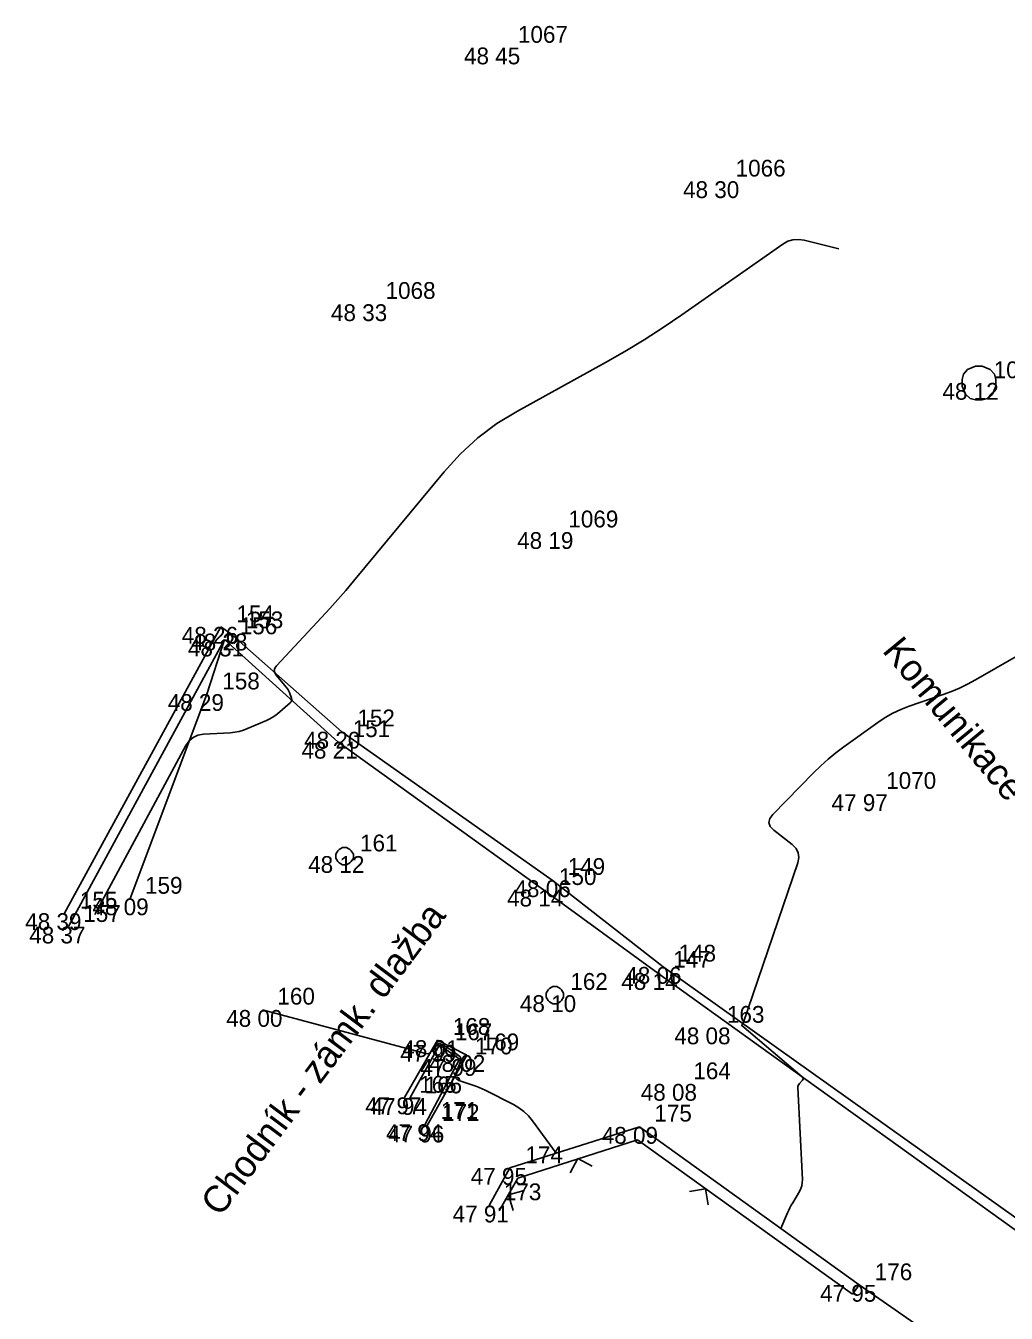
# Model space of a CAD drawing. Extents: x -702257 to -701487, y -1009871 to -1008841.
# Drawn here: x -701787.53 to -701772.93, y -1009021.05 to -1009001.9 of the extents above; entities that cross this region are included whole.
import ezdxf

# ---------------------------------------------------------------- set-up
doc = ezdxf.new("R2010")
doc.units = 0
for name, color, linetype in [('Ex_Major Contours', 7, 'Continuous'), ('Ex_Minor Contours', 7, 'Continuous'), ('Z_body', 7, 'Continuous'), ('Z_body_cisla', 7, 'Continuous'), ('Z_body_vysky_redukovane', 7, 'Continuous'), ('Z_komunikace', 7, 'Continuous'), ('Z_obruba', 7, 'Continuous'), ('Z_ploty', 7, 'Continuous'), ('Z_ploty_znacky', 7, 'Continuous'), ('Z_popisy', 7, 'Continuous'), ('Z_rozhranni', 7, 'Continuous'), ('Z_site_kanalizace_znaky', 7, 'Continuous'), ('Z_site_vodovod_znaky', 7, 'Continuous'), ('Z_vstupy', 7, 'Continuous')]:
    doc.layers.add(name, color=color, linetype=linetype)

# ---------------------------------------------------------------- blocks, each defined once
blk = doc.blocks.new('POINT_DISPLAY')
blk.add_line((0, 0), (0, 0))
blk = doc.blocks.new('Z614')
for p, q in [((-0.13, 0.03), (-0.1, 0.08)), ((-0.13, -0.03), (-0.13, 0.03)), ((-0.1, 0.08), (-0.08, 0.1)), ((-0.08, 0.1), (-0.03, 0.13)), ((-0.03, 0.13), (0.03, 0.13)), ((0.03, 0.13), (0.08, 0.1)), ((0.08, 0.1), (0.1, 0.08)), ((0.1, 0.08), (0.13, 0.03)), ((0.13, 0.03), (0.13, -0.03)), ((-0.1, -0.08), (-0.13, -0.03)), ((-0.08, -0.1), (-0.1, -0.08)), ((-0.03, -0.13), (-0.08, -0.1)), ((0.03, -0.13), (-0.03, -0.13)), ((0.08, -0.1), (0.03, -0.13)), ((0.1, -0.08), (0.08, -0.1)), ((0.13, -0.03), (0.1, -0.08))]:
    blk.add_line(p, q)
blk = doc.blocks.new('Z212')
for p, q in [((-0.17, 0.17), (0, 0)), ((0, 0), (0.17, 0.17))]:
    blk.add_line(p, q)
blk = doc.blocks.new('Z620')
for p, q in [((-0.23, 0.13), (-0.17, 0.2)), ((-0.17, 0.2), (-0.05, 0.25)), ((-0.05, 0.25), (0.05, 0.25)), ((0.05, 0.25), (0.17, 0.2)), ((0.17, 0.2), (0.23, 0.13)), ((-0.25, 0.05), (-0.23, 0.13)), ((-0.25, -0.05), (-0.25, 0.05)), ((0.23, 0.13), (0.25, 0.05)), ((0.25, 0.05), (0.25, -0.05)), ((-0.2, -0.17), (-0.25, -0.05)), ((-0.13, -0.23), (-0.2, -0.17)), ((0.2, -0.17), (0.13, -0.23)), ((0.25, -0.05), (0.2, -0.17)), ((-0.05, -0.25), (-0.13, -0.23)), ((0.05, -0.25), (-0.05, -0.25)), ((0.13, -0.23), (0.05, -0.25))]:
    blk.add_line(p, q)

msp = doc.modelspace()

# ---------------------------------------------------------------- linework, layer by layer
at = {"layer": 'Ex_Major Contours'}
for points in [[(-701771.236, -1009010.394), (-701773.392, -1009011.63), (-701773.509, -1009011.694), (-701773.628, -1009011.751), (-701773.749, -1009011.803), (-701773.874, -1009011.848), (-701774.377, -1009012.02), (-701774.5, -1009012.067), (-701774.619, -1009012.123), (-701774.734, -1009012.188), (-701774.844, -1009012.261), (-701775.352, -1009012.625), (-701775.471, -1009012.714), (-701775.585, -1009012.808), (-701775.695, -1009012.907), (-701775.801, -1009013.011), (-701776.408, -1009013.632), (-701776.453, -1009013.693), (-701776.465, -1009013.752), (-701776.445, -1009013.809), (-701776.393, -1009013.864), (-701776.118, -1009014.079), (-701776.061, -1009014.137), (-701776.028, -1009014.201), (-701776.02, -1009014.273), (-701776.036, -1009014.352), (-701776.847, -1009016.738), (-701776.849, -1009016.742), (-701776.851, -1009016.745), (-701776.853, -1009016.749), (-701776.856, -1009016.752), (-701776.868, -1009016.763), (-701776.87, -1009016.765), (-701776.871, -1009016.768), (-701776.87, -1009016.771), (-701776.868, -1009016.773), (-701775.969, -1009017.533), (-701775.959, -1009017.545), (-701775.955, -1009017.557), (-701775.957, -1009017.569), (-701775.966, -1009017.582), (-701776.012, -1009017.634), (-701776.022, -1009017.648), (-701776.029, -1009017.662), (-701776.033, -1009017.678), (-701776.033, -1009017.695), (-701775.967, -1009019.063), (-701775.968, -1009019.109), (-701775.975, -1009019.154), (-701775.99, -1009019.196), (-701776.01, -1009019.238), (-701776.111, -1009019.407), (-701776.132, -1009019.444), (-701776.152, -1009019.481), (-701776.171, -1009019.519), (-701776.188, -1009019.558), (-701776.288, -1009019.791)], [(-701784, -1009016.54), (-701781.577, -1009017.188), (-701781.551, -1009017.192), (-701781.527, -1009017.188), (-701781.507, -1009017.177), (-701781.488, -1009017.158), (-701781.412, -1009017.059), (-701781.398, -1009017.046), (-701781.382, -1009017.039), (-701781.365, -1009017.039), (-701781.347, -1009017.046), (-701781.271, -1009017.089), (-701781.252, -1009017.1), (-701781.234, -1009017.111), (-701781.216, -1009017.123), (-701781.198, -1009017.135), (-701781.083, -1009017.215), (-701781.063, -1009017.234), (-701781.051, -1009017.255), (-701781.049, -1009017.28), (-701781.056, -1009017.307), (-701781.126, -1009017.483), (-701781.134, -1009017.518), (-701781.129, -1009017.547), (-701781.11, -1009017.57), (-701781.078, -1009017.587), (-701780.872, -1009017.658), (-701780.825, -1009017.675), (-701780.778, -1009017.693), (-701780.733, -1009017.713), (-701780.688, -1009017.735), (-701780.267, -1009017.948), (-701780.185, -1009017.995), (-701780.111, -1009018.05), (-701780.044, -1009018.115), (-701779.984, -1009018.187), (-701779.631, -1009018.672)]]:
    msp.add_lwpolyline(points, dxfattribs=at)
at = {"layer": 'Ex_Minor Contours'}
msp.add_lwpolyline([(-701786.496, -1009015.12), (-701785.142, -1009012.605), (-701785.094, -1009012.535), (-701785.035, -1009012.485), (-701784.963, -1009012.452), (-701784.88, -1009012.438), (-701784.482, -1009012.415), (-701784.415, -1009012.408), (-701784.35, -1009012.396), (-701784.287, -1009012.378), (-701784.224, -1009012.354), (-701783.945, -1009012.234), (-701783.901, -1009012.213), (-701783.859, -1009012.189), (-701783.819, -1009012.162), (-701783.78, -1009012.132), (-701783.589, -1009011.97), (-701783.576, -1009011.955), (-701783.568, -1009011.939), (-701783.566, -1009011.921), (-701783.571, -1009011.901), (-701783.601, -1009011.818), (-701783.609, -1009011.798), (-701783.619, -1009011.779), (-701783.63, -1009011.761), (-701783.644, -1009011.744), (-701783.797, -1009011.56), (-701783.819, -1009011.524), (-701783.826, -1009011.488), (-701783.817, -1009011.453), (-701783.793, -1009011.418), (-701783.122, -1009010.699), (-701783, -1009010.567), (-701782.881, -1009010.433), (-701782.763, -1009010.297), (-701782.647, -1009010.16), (-701781.3, -1009008.533), (-701781.059, -1009008.268), (-701780.797, -1009008.029), (-701780.513, -1009007.816), (-701780.208, -1009007.629), (-701778.899, -1009006.907), (-701778.608, -1009006.741), (-701778.321, -1009006.568), (-701778.039, -1009006.387), (-701777.762, -1009006.198), (-701776.258, -1009005.145), (-701776.184, -1009005.103), (-701776.107, -1009005.079), (-701776.026, -1009005.074), (-701775.942, -1009005.086), (-701775.426, -1009005.214)], dxfattribs=at)
at = {"layer": 'Z_komunikace'}
for p, q in [((-701784.62, -1009010.84), (-701786.95, -1009015.1)), ((-701784.48, -1009010.94), (-701784.62, -1009010.84)), ((-701782.82, -1009012.4), (-701784.48, -1009010.94)), ((-701779.69, -1009014.61), (-701782.82, -1009012.4)), ((-701778.04, -1009015.9), (-701779.69, -1009014.61)), ((-701772.09, -1009020.13), (-701778.04, -1009015.9))]:
    msp.add_line(p, q, dxfattribs=at)
at = {"layer": 'Z_obruba'}
for p, q in [((-701784.57, -1009011.03), (-701786.89, -1009015.3)), ((-701782.88, -1009012.55), (-701784.57, -1009011.03)), ((-701779.82, -1009014.75), (-701782.88, -1009012.55)), ((-701778.12, -1009015.99), (-701779.82, -1009014.75)), ((-701772.21, -1009020.24), (-701778.12, -1009015.99)), ((-701781.81, -1009017.85), (-701781.37, -1009017.06)), ((-701781.37, -1009017.06), (-701781.07, -1009017.27)), ((-701781.07, -1009017.27), (-701781.58, -1009018.24))]:
    msp.add_line(p, q, dxfattribs=at)
at = {"layer": 'Z_ploty'}
for p, q in [((-701780.32, -1009018.89), (-701778.39, -1009018.28)), ((-701780.2, -1009019.04), (-701778.42, -1009018.47)), ((-701778.42, -1009018.47), (-701775.22, -1009020.77)), ((-701778.39, -1009018.28), (-701775.12, -1009020.63)), ((-701780.63, -1009019.45), (-701780.32, -1009018.89)), ((-701780.48, -1009019.53), (-701780.2, -1009019.04)), ((-701775.22, -1009020.77), (-701775.12, -1009020.63))]:
    msp.add_line(p, q, dxfattribs=at)
at = {"layer": 'Z_rozhranni'}
for p, q in [((-701784.83, -1009011.84), (-701784.57, -1009011.03)), ((-701784.83, -1009011.84), (-701785.97, -1009014.88)), ((-701781.89, -1009017.84), (-701781.4, -1009016.99)), ((-701781.4, -1009016.99), (-701780.96, -1009017.21)), ((-701780.96, -1009017.21), (-701781.55, -1009018.26))]:
    msp.add_line(p, q, dxfattribs=at)
at = {"layer": 'Z_vstupy'}
msp.add_line((-701775.12, -1009020.63), (-701773.82, -1009021.53), dxfattribs=at)

# ---------------------------------------------------------------- block references
at = {"layer": 'Z_body'}
for p in [(-701780.42, -1009002.22), (-701777.18, -1009004.21), (-701782.4, -1009006.04), (-701773.34, -1009007.21), (-701779.67, -1009009.43), (-701784.62, -1009010.84), (-701784.48, -1009010.94), (-701784.57, -1009011.03), (-701784.83, -1009011.84), (-701782.82, -1009012.4), (-701782.88, -1009012.55), (-701774.95, -1009013.33), (-701782.78, -1009014.25), (-701779.69, -1009014.61), (-701779.82, -1009014.75), (-701785.97, -1009014.88), (-701786.95, -1009015.1), (-701786.89, -1009015.3), (-701778.04, -1009015.9), (-701778.12, -1009015.99), (-701779.65, -1009016.32), (-701784, -1009016.54), (-701777.31, -1009016.8), (-701781.4, -1009016.99), (-701781.37, -1009017.06), (-701781.07, -1009017.27), (-701780.96, -1009017.21), (-701777.81, -1009017.64), (-701781.89, -1009017.84), (-701781.81, -1009017.85), (-701781.58, -1009018.24), (-701781.55, -1009018.26), (-701778.39, -1009018.28), (-701780.32, -1009018.89), (-701780.63, -1009019.45), (-701775.12, -1009020.63)]:
    msp.add_blockref('POINT_DISPLAY', p, dxfattribs=at)
at = {"layer": 'Z_ploty_znacky'}
for p, rotation in [((-701779.31, -1009018.75), -162.50000000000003), ((-701780.34, -1009019.29), -119), ((-701777.41, -1009019.2), 144.3)]:
    msp.add_blockref('Z212', p, dxfattribs=dict(at, rotation=rotation))
at = {"layer": 'Z_site_kanalizace_znaky'}
msp.add_blockref('Z620', (-701773.34, -1009007.21), dxfattribs=at)
at = {"layer": 'Z_site_vodovod_znaky'}
for p in [(-701782.78, -1009014.25), (-701779.65, -1009016.32)]:
    msp.add_blockref('Z614', p, dxfattribs=at)

# ---------------------------------------------------------------- texts
at = {"layer": 'Z_body_cisla'}
for s, p in [('1067', (-701780.2, -1009002.15)), ('1066', (-701776.96, -1009004.14)), ('1068', (-701782.17, -1009005.96)), ('1058', (-701773.12, -1009007.14)), ('1069', (-701779.45, -1009009.36)), ('154', (-701784.39, -1009010.77)), ('153', (-701784.25, -1009010.86)), ('156', (-701784.34, -1009010.95)), ('158', (-701784.6, -1009011.77)), ('152', (-701782.59, -1009012.32)), ('151', (-701782.66, -1009012.48)), ('1070', (-701774.72, -1009013.25)), ('161', (-701782.55, -1009014.18)), ('150', (-701779.59, -1009014.68)), ('149', (-701779.46, -1009014.53)), ('159', (-701785.75, -1009014.81)), ('155', (-701786.72, -1009015.03)), ('157', (-701786.67, -1009015.23)), ('148', (-701777.81, -1009015.82)), ('147', (-701777.89, -1009015.91)), ('162', (-701779.42, -1009016.24)), ('160', (-701783.78, -1009016.46)), ('163', (-701777.09, -1009016.73)), ('168', (-701781.17, -1009016.91)), ('167', (-701781.14, -1009016.99)), ('169', (-701780.74, -1009017.14)), ('170', (-701780.84, -1009017.2)), ('164', (-701777.59, -1009017.57)), ('165', (-701781.67, -1009017.77)), ('166', (-701781.59, -1009017.78)), ('171', (-701781.35, -1009018.16)), ('172', (-701781.33, -1009018.19)), ('175', (-701778.17, -1009018.2)), ('174', (-701780.09, -1009018.82)), ('173', (-701780.41, -1009019.37)), ('176', (-701774.89, -1009020.56))]:
    msp.add_text(s, height=0.25, dxfattribs=at).set_placement(p)
at = {"layer": 'Z_body_vysky_redukovane'}
for s, p in [('48 45', (-701781.003, -1009002.47)), ('48 30', (-701777.743, -1009004.46)), ('48 33', (-701782.983, -1009006.29)), ('48 12', (-701773.882, -1009007.46)), ('48 19', (-701780.212, -1009009.68)), ('48 26', (-701785.203, -1009011.09)), ('48 28', (-701785.063, -1009011.19)), ('48 31', (-701785.112, -1009011.28)), ('48 29', (-701785.413, -1009012.09)), ('48 20', (-701783.382, -1009012.65)), ('48 21', (-701783.422, -1009012.8)), ('47 97', (-701775.533, -1009013.58)), ('48 12', (-701783.322, -1009014.5)), ('48 06', (-701780.252, -1009014.86)), ('48 14', (-701780.362, -1009015)), ('48 09', (-701786.533, -1009015.13)), ('48 39', (-701787.533, -1009015.35)), ('48 37', (-701787.473, -1009015.55)), ('48 06', (-701778.603, -1009016.15)), ('48 14', (-701778.662, -1009016.24)), ('48 10', (-701780.171, -1009016.57)), ('48 00', (-701784.542, -1009016.79)), ('48 08', (-701777.873, -1009017.05)), ('47 99', (-701781.953, -1009017.31)), ('48 01', (-701781.921, -1009017.24)), ('47 99', (-701781.653, -1009017.52)), ('48 02', (-701781.523, -1009017.46)), ('48 08', (-701778.373, -1009017.89)), ('47 97', (-701782.473, -1009018.09)), ('47 94', (-701782.393, -1009018.1)), ('47 94', (-701782.163, -1009018.49)), ('47 96', (-701782.133, -1009018.51)), ('48 09', (-701778.953, -1009018.53)), ('47 95', (-701780.903, -1009019.14)), ('47 91', (-701781.172, -1009019.7)), ('47 95', (-701775.703, -1009020.88))]:
    msp.add_text(s, height=0.25, dxfattribs=at).set_placement(p)
at = {"layer": 'Z_popisy'}
for s, rotation, p in [('Komunikace - dlažba', 309.6, (-701774.79, -1009011.2)), ('Chodník - zámk. dlažba', 53.1, (-701784.63, -1009019.63))]:
    msp.add_text(s, height=0.4, rotation=rotation, dxfattribs=at).set_placement(p)

doc.saveas('drawing.dxf')
